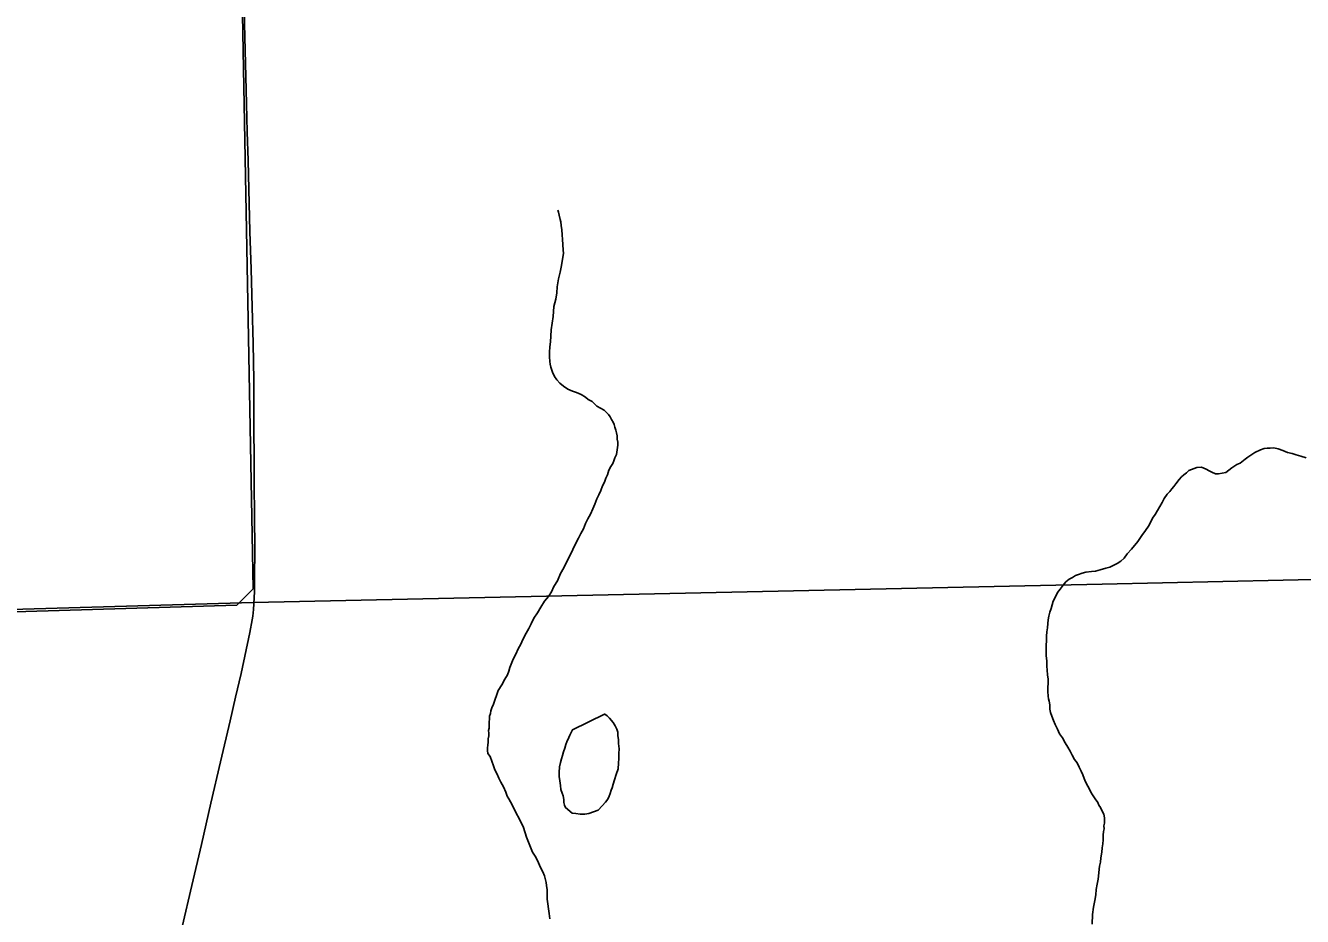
# Model space of a CAD drawing. Extents: x 103424 to 286016, y 38711 to 110967.
# Drawn here: x 126106 to 131090, y 42504 to 45979 of the extents above; entities that cross this region are included whole.
import ezdxf

# ---------------------------------------------------------------- set-up
doc = ezdxf.new("R2010")
doc.units = 0
for name, color, linetype in [('GM_X_Corporation', 7, 'Continuous'), ('GM_X_County_Road', 7, 'Continuous'), ('GM_X_Minor_Lake', 7, 'Continuous'), ('GM_X_Minor_River', 7, 'Continuous'), ('GM_X_Rail_Line', 7, 'Continuous')]:
    doc.layers.add(name, color=color, linetype=linetype)

msp = doc.modelspace()

# ---------------------------------------------------------------- linework, layer by layer
at = {"layer": 'GM_X_Corporation'}
msp.add_lwpolyline([(149451.3, 44180.8), (147524, 44122.7), (147511.7, 44122.4), (144100.1, 44042.4), (133604.6, 43873.3), (130307.3, 43800.5), (126993.8, 43728), (121865.1, 43580.2), (119934.2, 43543), (119908.2, 46302.1), (119859.8, 51426.6), (119800.4, 57496.9), (119747.3, 63220.6), (119711.4, 67089.1)], dxfattribs=at)
msp.add_lwpolyline([(119963.5, 38711.2), (149532.9, 38711.2), (149528, 39851), (149476.1, 42604.7), (149451.3, 44180.8), (147524, 44122.7), (147511.7, 44122.4), (144100.1, 44042.4), (133604.6, 43873.3), (130307.3, 43800.5), (126993.8, 43728), (121865.1, 43580.2), (119934.2, 43543)], close=True, dxfattribs=at)
at = {"layer": 'GM_X_County_Road'}
msp.add_line((126992.6, 43675.7), (126996, 43701.1), dxfattribs=at)
for points in [[(126996, 43701.1), (126999.3, 43770.4), (126999.7, 43840.2), (127000.2, 43918.7), (126999, 44083.8), (126998.4, 44174.5), (126997.8, 44265.1), (126997.1, 44430.2), (126996.7, 44512.8), (126996.4, 44595.4), (126993.5, 44738.8), (126990.6, 44882.1), (126986.1, 45028.7), (126981.6, 45175.3), (126977, 45340.3), (126974, 45452.1), (126970.9, 45563.9), (126966.9, 45728.9), (126964.4, 45831.2), (126961.9, 45933.6), (126958.2, 46098.6), (126955.2, 46231.1), (126952.2, 46363.6), (126950.1, 46496.8)], [(126717, 42463.6), (126754.5, 42624.3), (126791.9, 42785.1), (126829.3, 42945.9), (126866.8, 43106.7), (126904.2, 43267.4), (126925.7, 43359.4), (126947.1, 43451.4), (126981.7, 43611.9), (126990.5, 43660.4), (126992.6, 43675.7)]]:
    msp.add_lwpolyline(points, dxfattribs=at)
at = {"layer": 'GM_X_Minor_Lake'}
for points in [[(128365.1, 43293.2), (128240.1, 43232), (128230.3, 43211.6), (128226.5, 43201.4), (128218.7, 43185.1), (128214.8, 43175), (128211, 43160.8), (128205.2, 43146.5), (128201.4, 43132.3), (128197.6, 43118.1), (128193.8, 43103.9), (128190, 43087.7), (128188.4, 43065.4), (128188.7, 43049.3), (128190.9, 43033.2), (128193.3, 43015), (128195.6, 42998.9), (128199.8, 42984.8), (128204, 42974.8), (128206.3, 42960.7), (128206.5, 42948.6), (128208.7, 42938.5), (128212.9, 42928.5), (128239.5, 42906.7), (128253.6, 42904.9), (128269.8, 42903.2), (128288, 42903.4), (128304.1, 42905.7), (128322.1, 42912.1)], [(128365.1, 43293.2), (128366.2, 43292.6), (128376.4, 43286.7), (128384.6, 43276.7), (128399, 43260.8), (128407.3, 43246.8), (128413.6, 43234.8), (128417.8, 43222.7), (128418, 43208.6), (128420.3, 43194.5), (128420.6, 43178.3), (128422.9, 43158.2), (128421.2, 43140), (128421.6, 43119.8), (128419.8, 43101.6), (128418.2, 43079.3), (128410.5, 43057), (128404.8, 43036.7), (128399, 43020.4), (128395.2, 43006.2), (128391.3, 42996.1), (128387.5, 42983.9), (128383.7, 42973.7), (128377.8, 42961.5), (128369.9, 42949.2), (128356, 42934.9), (128340.2, 42918.4), (128322.1, 42912.1), (128304.1, 42905.7), (128288, 42903.4), (128269.8, 42903.2), (128253.6, 42904.9), (128239.5, 42906.7), (128212.9, 42928.5), (128208.7, 42938.5), (128206.5, 42948.6), (128206.3, 42960.7), (128204, 42974.8), (128199.8, 42984.8), (128195.6, 42998.9), (128193.3, 43015), (128190.9, 43033.2), (128188.7, 43049.3), (128188.4, 43065.4), (128190, 43087.7), (128193.8, 43103.9), (128197.6, 43118.1), (128201.4, 43132.3), (128205.2, 43146.5), (128211, 43160.8), (128214.8, 43175), (128218.7, 43185.1), (128226.5, 43201.4), (128230.3, 43211.6), (128240.1, 43232), (128365.1, 43293.2)], [(128322.1, 42912.1), (128340.2, 42918.4), (128356, 42934.9), (128369.9, 42949.2), (128377.8, 42961.5), (128383.7, 42973.7), (128387.5, 42983.9), (128391.3, 42996.1), (128395.2, 43006.2), (128399, 43020.4), (128404.8, 43036.7), (128410.5, 43057), (128418.2, 43079.3), (128419.8, 43101.6), (128421.6, 43119.8), (128421.2, 43140), (128422.9, 43158.2), (128420.6, 43178.3), (128420.3, 43194.5), (128418, 43208.6), (128417.8, 43222.7), (128413.6, 43234.8), (128407.3, 43246.8), (128399, 43260.8), (128384.6, 43276.7), (128376.4, 43286.7), (128366.2, 43292.6), (128365.1, 43293.2)]]:
    msp.add_lwpolyline(points, dxfattribs=at)
at = {"layer": 'GM_X_Minor_River'}
for points in [[(128221.8, 44560.9), (128205.4, 44572.8), (128191.1, 44584.7), (128178.8, 44596.6), (128170.5, 44610.6), (128162.2, 44626.6), (128155.8, 44646.7), (128153.5, 44658.8), (128151.4, 44668.8), (128151.1, 44687), (128150.7, 44705.2), (128152.4, 44725.4), (128154.1, 44745.7), (128155.7, 44767.9), (128157.4, 44792.2), (128160.9, 44818.5), (128164.5, 44844.8), (128167.9, 44883.2), (128175.5, 44911.7), (128179.2, 44936), (128180.8, 44960.2), (128186.3, 44990.6), (128191.9, 45017), (128197.5, 45043.3), (128201.2, 45067.6), (128204.8, 45089.9), (128204.6, 45104), (128201.9, 45144.4), (128199.6, 45162.5), (128199.2, 45182.7), (128196.9, 45198.9), (128194.7, 45213), (128192.5, 45223), (128188.2, 45239.1), (128186, 45251.2), (128183.8, 45259.2)], [(127992.3, 42963.2), (127986.1, 42973.2), (127979.8, 42989.3), (127971.4, 43009.4), (127961, 43027.4), (127952.7, 43043.4), (127946.3, 43059.5), (127938, 43075.5), (127931.7, 43091.5), (127925.3, 43109.6), (127919, 43127.7), (127910.7, 43139.7), (127908.5, 43151.8), (127908.3, 43161.9), (127910.1, 43172), (127912, 43184.1), (127911.7, 43196.3), (127913.6, 43208.4), (127913.4, 43218.5), (127913.2, 43228.6), (127915.1, 43238.8), (127914.9, 43250.9), (127914.7, 43263), (127916.5, 43273.1), (127916.3, 43285.2), (127920.2, 43295.4), (127922, 43305.5), (127925.9, 43317.7), (127931.7, 43331.9), (127951, 43384.8), (127964.7, 43407.2), (127976.4, 43429.6), (127986.3, 43446), (127992.1, 43460.2), (127995.9, 43474.4), (128001.7, 43488.6), (128009.4, 43507), (128019.2, 43527.3), (128028.9, 43547.7), (128038.7, 43566), (128046.5, 43584.3), (128060.2, 43608.8), (128070, 43627.1), (128079.8, 43645.5), (128089.5, 43667.9), (128103.3, 43688.3), (128117, 43710.7), (128130.8, 43733.2), (128146.6, 43751.6), (128158.4, 43770), (128168.1, 43790.4), (128181.9, 43812.8), (128193.5, 43841.3), (128207.3, 43863.7), (128219, 43888.2), (128230.7, 43910.6), (128242.4, 43935), (128254.1, 43959.5), (128263.8, 43979.8), (128273.6, 43998.2), (128283.4, 44016.5), (128291.1, 44036.8), (128300.9, 44055.2), (128310.7, 44073.5), (128320.4, 44093.9), (128328.2, 44112.2), (128335.9, 44132.5), (128343.7, 44148.8), (128351.5, 44165.1), (128357.3, 44183.4), (128365.1, 44197.6), (128370.9, 44213.9), (128376.7, 44226.1), (128382.5, 44244.4), (128390.3, 44258.6), (128398.2, 44270.9), (128402.1, 44281.1), (128405.9, 44293.2), (128411.7, 44305.5), (128417.2, 44341.9), (128417, 44354), (128414.7, 44366.1), (128414.5, 44378.2), (128412.3, 44390.3), (128410.1, 44400.4), (128405.9, 44412.4), (128403.7, 44422.5), (128399.5, 44432.5), (128393.3, 44442.5), (128387.1, 44452.5), (128380.8, 44462.5), (128364.4, 44478.4), (128350.2, 44486.3), (128335.9, 44494.1), (128317.5, 44512), (128301.2, 44519.8), (128290.9, 44529.7), (128274.6, 44539.6), (128256.3, 44547.3), (128240.1, 44553.1), (128221.8, 44560.9)], [(130421.8, 43936.4), (130447.5, 43967.1), (130463.2, 43989.6), (130477, 44010), (130488.9, 44026.4), (130496.7, 44040.7), (130504.5, 44057), (130514.3, 44071.3), (130541.8, 44118.2), (130549.6, 44134.5), (130561.4, 44150.8), (130571.4, 44161.1), (130579.3, 44171.3), (130587.2, 44181.5), (130595.1, 44191.8), (130608.9, 44208.2), (130616.8, 44218.4), (130626.8, 44226.6), (130636.7, 44234.9), (130646.7, 44243.1), (130656.7, 44247.3), (130676.7, 44255.7), (130694.9, 44256), (130713.2, 44248.2), (130725.4, 44242.4), (130735.6, 44236.5), (130749.8, 44230.7), (130761.9, 44230.9), (130776, 44233.1), (130790.1, 44235.4), (130814, 44253.9), (130833.9, 44266.4), (130845.9, 44272.6), (130865.9, 44287.1), (130875.8, 44295.4), (130887.8, 44303.6), (130903.8, 44314), (130925.8, 44324.5), (130939.8, 44328.7), (130951.9, 44330.9), (130964, 44331.1), (130978.1, 44331.4), (130994.4, 44327.6), (131012.6, 44321.8), (131030.9, 44314.1), (131049.1, 44310.3), (131065.4, 44304.5), (131083.6, 44298.8), (131103.9, 44293)], [(130268.7, 42473.3), (130270.1, 42511.7), (130273.7, 42540), (130279.3, 42566.4), (130283, 42588.7), (130284.6, 42608.9), (130288.3, 42629.2), (130292, 42649.4), (130297.2, 42700), (130301, 42716.2), (130302.7, 42732.4), (130306.4, 42754.7), (130308.1, 42770.9), (130309.9, 42787.1), (130311.6, 42803.3), (130311.3, 42821.5), (130313.1, 42835.6), (130315, 42845.8), (130314.8, 42857.9), (130316.6, 42868), (130316.3, 42888.2), (130314, 42902.3), (130307.8, 42914.3), (130301.5, 42928.4), (130295.2, 42938.4), (130291, 42948.4), (130280.7, 42962.4), (130270.4, 42978.4), (130264.1, 42988.4), (130257.9, 43000.4), (130251.6, 43012.4), (130243.3, 43028.4), (130237, 43042.5), (130232.7, 43056.5), (130226.4, 43070.6), (130218.1, 43086.6), (130209.7, 43102.6), (130199.4, 43116.6), (130191.1, 43132.6), (130182.7, 43148.7), (130174.4, 43164.7), (130164, 43180.7), (130153.6, 43200.7), (130141.3, 43216.7), (130132.9, 43234.7), (130124.5, 43252.8), (130118.2, 43268.8), (130111.8, 43284.9), (130105.6, 43298.9), (130103.3, 43313), (130103, 43329.2), (130100.8, 43343.3), (130098.6, 43353.3), (130096.4, 43363.4), (130096.1, 43381.6), (130097.3, 43430.1), (130095, 43446.2), (130092.7, 43464.4), (130092.4, 43480.5), (130092.1, 43500.7), (130089.7, 43520.9), (130089.4, 43539.1), (130089.1, 43559.2), (130090.7, 43581.5), (130090.5, 43597.6), (130092.2, 43613.8), (130093.9, 43630), (130095.7, 43646.2), (130097.5, 43660.4), (130099.3, 43674.6), (130103, 43690.8), (130108.8, 43705), (130112.6, 43719.2), (130116.4, 43733.4), (130124.3, 43747.7), (130134, 43768.1), (130143.9, 43780.3), (130155.7, 43796.7), (130165.6, 43809), (130179.6, 43819.3), (130191.6, 43825.6), (130203.5, 43833.8), (130215.6, 43838.1), (130229.6, 43842.4), (130243.7, 43846.6), (130265.8, 43849), (130281.9, 43851.3), (130300, 43855.6), (130322.1, 43862), (130338.2, 43866.4), (130350.2, 43872.6), (130366.2, 43881), (130380.2, 43889.3), (130394.1, 43901.6), (130405.9, 43918), (130421.8, 43936.4)], [(128151.5, 42495.1), (128149.2, 42515.3), (128142.2, 42571.8), (128141.9, 42589.9), (128141.6, 42608.1), (128139.3, 42624.2), (128137.1, 42636.3), (128134.9, 42646.4), (128130.6, 42662.5), (128124.2, 42678.5), (128115.9, 42694.6), (128107.5, 42712.6), (128097.1, 42734.7), (128084.6, 42754.7), (128074.1, 42780.7), (128061.5, 42812.9), (128048.7, 42851), (128034, 42883.1), (128019.5, 42909.1), (128009, 42931.2), (127998.6, 42951.2), (127992.3, 42963.2)]]:
    msp.add_lwpolyline(points, dxfattribs=at)
at = {"layer": 'GM_X_Rail_Line'}
msp.add_lwpolyline([(103423.7, 43097.6), (108679.4, 43247.4), (116958, 43465.4), (121815.2, 43564.4), (126929.9, 43718), (126994.3, 43782.4), (126944.8, 46442.1), (126989.3, 46496.6), (133017.7, 46606.6), (136395.4, 46646.5), (144375.8, 46798.7), (146504.9, 45437.9), (151249.2, 45325.6)], dxfattribs=at)

doc.saveas('drawing.dxf')
